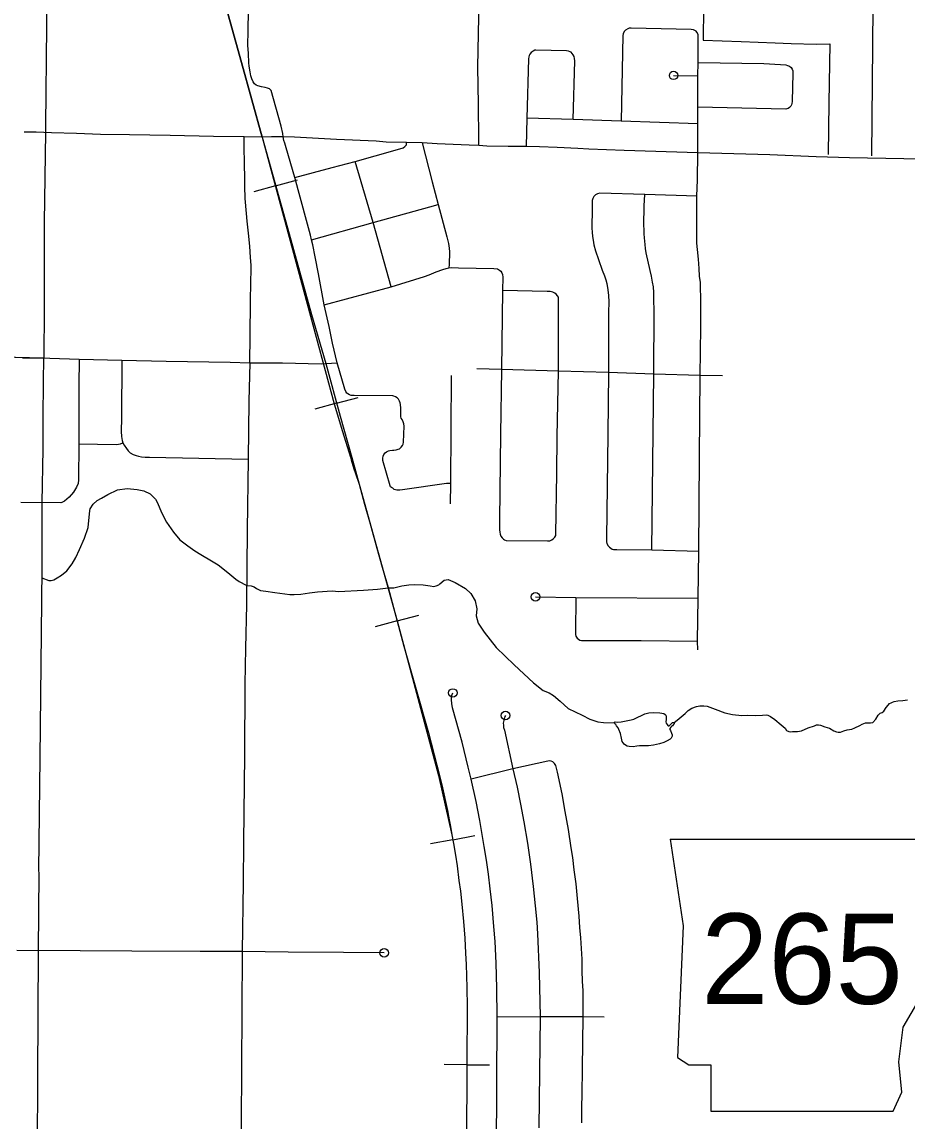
# Model space of a CAD drawing. Extents: x 670147 to 673275, y 705573 to 707613.
# Drawn here: x 671826.6 to 671930, y 706242.1 to 706370.5 of the extents above; entities that cross this region are included whole.
import ezdxf

# ---------------------------------------------------------------- set-up
doc = ezdxf.new("R2010")
doc.units = 0
for name, color, linetype in [('15', 7, 'Continuous'), ('21', 7, 'Continuous'), ('33', 7, 'Continuous'), ('35', 7, 'Continuous'), ('40', 7, 'Continuous'), ('6', 7, 'Continuous')]:
    doc.layers.add(name, color=color, linetype=linetype)

msp = doc.modelspace()

# ---------------------------------------------------------------- linework, layer by layer
at = {"layer": '15'}
for points in [[(671829.13, 706331.23), (671824.13, 706331.36), (671824.19, 706337.01), (671824.19, 706347.17), (671824.33, 706357.67), (671824.34, 706358.49), (671824.43, 706370.07), (671824.53, 706380.21), (671824.55, 706384.32), (671824.62, 706395.26), (671824.68, 706403.35), (671824.75, 706411.17), (671824.87, 706422.02), (671824.93, 706433.41)], [(671829.93, 706433.33), (671829.87, 706421.98), (671829.75, 706411.12), (671829.68, 706403.31), (671829.62, 706395.23), (671829.55, 706384.29), (671829.53, 706380.18), (671829.43, 706370.03), (671829.34, 706358.43), (671829.32, 706357.59), (671829.19, 706347.14), (671829.19, 706336.98), (671829.13, 706331.23)], [(671829.13, 706331.23), (671824.15, 706331.36), (671824.06, 706324.24), (671824.05, 706320.63), (671823.96, 706314.39), (671823.95, 706312.25), (671823.93, 706306.66), (671823.87, 706299.14), (671823.72, 706284.56), (671823.57, 706271.32), (671823.58, 706271.01), (671823.5, 706261.99), (671823.44, 706247.19), (671823.4, 706238.79)], [(671828.4, 706238.76), (671828.44, 706247.16), (671828.5, 706261.96), (671828.58, 706271.04), (671828.57, 706271.34), (671828.72, 706284.51), (671828.87, 706299.09), (671828.93, 706306.63), (671828.95, 706312.23), (671828.96, 706314.34), (671829.05, 706320.59), (671829.06, 706324.2), (671829.11, 706328.51), (671829.13, 706331.23)]]:
    msp.add_lwpolyline(points, dxfattribs=at)
at = {"layer": '21'}
for p, q in [((671902.29, 706275.01), (671903.81, 706264.86)), ((671903.81, 706264.86), (671903.14, 706249.47)), ((671929.53, 706253.02), (671931.39, 706256.23)), ((671929.02, 706248.96), (671929.53, 706253.02)), ((671903.14, 706249.47), (671904.49, 706248.62)), ((671904.49, 706248.62), (671907.03, 706248.62)), ((671907.03, 706248.62), (671907.03, 706243.21)), ((671929.36, 706245.41), (671929.02, 706248.96)), ((671928.34, 706243.21), (671929.36, 706245.41)), ((671907.03, 706243.21), (671928.34, 706243.21))]:
    msp.add_line(p, q, dxfattribs=at)
msp.add_lwpolyline([(671902.29, 706275.01), (671932.72, 706275)], dxfattribs=at)
at = {"layer": '33'}
for points in [[(671879.95, 706356.08), (671879.95, 706356.79), (671879.89, 706360.91), (671879.85, 706365.25), (671879.97, 706373.13)], [(671857.11, 706357.1), (671857.04, 706357.48), (671856.84, 706358.36), (671855.68, 706362.5), (671855.51, 706362.7), (671855.28, 706362.8), (671854.99, 706362.85), (671854.55, 706362.93), (671854.15, 706363.04), (671853.94, 706363.12), (671853.74, 706363.29), (671853.57, 706363.53), (671853.42, 706363.88), (671853.33, 706364.22), (671853.24, 706364.69), (671853.12, 706365.36), (671853.08, 706365.74), (671853.04, 706366.83), (671852.98, 706367.8), (671853.02, 706369.45), (671853.06, 706371.89)], [(671905.51, 706355.22), (671905.52, 706358.63), (671905.54, 706360.57), (671905.52, 706364.24), (671905.57, 706365.77), (671905.57, 706369.04), (671905.43, 706369.35), (671905.34, 706369.46), (671905.01, 706369.59), (671904.73, 706369.64), (671897.75, 706369.81), (671897.51, 706369.79), (671897.35, 706369.72), (671897.09, 706369.58), (671896.94, 706369.41), (671896.81, 706369.15), (671896.78, 706368.94), (671896.59, 706358.92)], [(671890.96, 706359.11), (671891.17, 706365.99), (671891.14, 706366.27), (671891.07, 706366.5), (671890.96, 706366.7), (671890.86, 706366.84), (671890.72, 706366.98), (671890.6, 706367.05), (671890.44, 706367.12), (671890.18, 706367.15), (671886.62, 706367.24), (671886.49, 706367.22), (671886.28, 706367.13), (671886.06, 706366.96), (671885.89, 706366.75), (671885.82, 706366.61), (671885.77, 706366.43), (671885.74, 706366.21), (671885.54, 706359.26), (671885.48, 706355.96)], [(671905.57, 706365.77), (671913.22, 706365.65), (671915.2, 706365.57), (671915.82, 706365.53), (671916.02, 706365.45), (671916.22, 706365.35), (671916.41, 706365.2), (671916.54, 706365), (671916.61, 706364.8), (671916.64, 706364.54), (671916.56, 706361.21), (671916.52, 706360.98), (671916.46, 706360.83), (671916.39, 706360.7), (671916.22, 706360.51), (671916.09, 706360.42), (671915.94, 706360.36), (671915.8, 706360.32), (671905.54, 706360.57)], [(671902.7, 706364.28), (671905.52, 706364.24)], [(671905.52, 706358.63), (671896.59, 706358.92), (671890.96, 706359.11), (671885.54, 706359.26)], [(671933.84, 706354.44), (671923.23, 706354.66), (671920.67, 706354.72), (671919.33, 706354.77), (671913.93, 706354.99), (671905.51, 706355.22), (671896.92, 706355.5), (671892.79, 706355.67), (671891.53, 706355.75), (671889.08, 706355.86), (671887.05, 706355.91), (671885.48, 706355.96), (671883.38, 706355.96), (671880.9, 706356.02), (671879.95, 706356.08), (671878.81, 706356.11), (671875.1, 706356.29), (671873.32, 706356.38), (671871.51, 706356.42), (671869.14, 706356.49), (671867.94, 706356.58), (671863.33, 706356.78), (671858.43, 706357.07), (671857.11, 706357.1), (671855.74, 706357.09), (671854.61, 706357.04), (671852.53, 706357.09), (671848.95, 706357.13), (671843.91, 706357.25), (671839.13, 706357.32), (671835.74, 706357.37), (671832.97, 706357.48), (671830.05, 706357.55), (671828.23, 706357.63), (671826.83, 706357.63)], [(671853.18, 706330.68), (671853.22, 706333.82), (671853.26, 706337.84), (671853.33, 706340.1), (671853.36, 706341.6), (671853.34, 706342.1), (671853.29, 706343), (671853.2, 706344.3), (671853.04, 706345.82), (671852.89, 706347.24), (671852.69, 706349.47), (671852.67, 706349.87), (671852.67, 706350.29), (671852.63, 706350.96), (671852.6, 706352.46), (671852.58, 706353.74), (671852.52, 706356.17), (671852.53, 706357.09)], [(671863.4, 706330.68), (671862.84, 706332.99), (671862.45, 706334.91), (671861.9, 706337.44), (671861.23, 706341.1), (671860.82, 706343.07), (671860.54, 706344.46), (671860.42, 706345.07), (671860.27, 706345.62), (671859.83, 706347.33), (671858.46, 706352.36), (671857.44, 706355.83), (671857.27, 706356.36), (671857.19, 706356.65), (671857.11, 706357.1)], [(671858.46, 706352.36), (671862.82, 706353.5), (671865.52, 706354.23), (671870.17, 706355.53), (671871.1, 706355.83), (671871.31, 706355.95), (671871.5, 706356.16), (671871.51, 706356.42)], [(671873.32, 706356.38), (671874.49, 706351.84), (671875.2, 706349.19), (671876.2, 706345.42), (671876.41, 706344.63), (671876.5, 706344.08), (671876.51, 706343.67), (671876.53, 706343.21), (671876.5, 706342.58), (671876.48, 706342.18), (671876.45, 706341.78)], [(671905.54, 706297.12), (671905.5, 706298.15), (671905.56, 706303.17), (671905.63, 706308.66), (671905.72, 706319.6), (671905.8, 706329.18), (671905.86, 706334.82), (671905.87, 706336.74), (671905.87, 706337.65), (671905.86, 706338.44), (671905.85, 706339.29), (671905.82, 706340.08), (671905.74, 706340.82), (671905.67, 706341.7), (671905.59, 706342.79), (671905.5, 706343.91), (671905.43, 706344.67), (671905.42, 706345.21), (671905.41, 706345.93), (671905.41, 706346.61), (671905.41, 706347.39), (671905.42, 706348.22), (671905.43, 706350.18), (671905.47, 706352.09), (671905.51, 706355.22)], [(671869.69, 706339.55), (671867.61, 706347.07), (671865.52, 706354.23)], [(671905.43, 706350.18), (671899.32, 706350.36), (671894.08, 706350.5), (671893.82, 706350.44), (671893.58, 706350.3), (671893.39, 706350.13), (671893.26, 706349.9), (671893.2, 706349.65), (671893.19, 706349.39), (671893.17, 706348.71), (671893.15, 706346.41), (671893.17, 706345.95), (671893.21, 706345.45), (671893.3, 706345.02), (671893.38, 706344.48), (671893.56, 706343.78), (671893.93, 706342.75), (671894.37, 706341.53), (671894.63, 706340.84), (671894.78, 706340.38), (671894.89, 706339.94), (671895.01, 706339.22), (671895.1, 706338.56), (671895.12, 706337.81), (671895.1, 706336.57), (671895.09, 706333.58), (671895.09, 706329.56), (671895, 706322.36), (671894.87, 706310.13), (671894.87, 706309.75), (671894.91, 706309.55), (671895.04, 706309.29), (671895.2, 706309.13), (671895.51, 706308.88), (671895.69, 706308.84), (671896.05, 706308.84), (671900.16, 706308.83), (671905.63, 706308.66)], [(671860.42, 706345.07), (671867.61, 706347.07), (671874.24, 706348.92), (671875.2, 706349.19)], [(671900.16, 706308.83), (671900.39, 706329.36), (671900.42, 706336.8), (671900.4, 706338.03), (671900.39, 706338.9), (671900.34, 706339.57), (671900.25, 706340.12), (671900.13, 706340.8), (671899.97, 706341.47), (671899.49, 706343.55), (671899.4, 706344.04), (671899.36, 706344.5), (671899.32, 706344.89), (671899.28, 706345.28), (671899.27, 706345.74), (671899.24, 706346.25), (671899.23, 706346.74), (671899.27, 706349.05), (671899.32, 706350.36)], [(671861.9, 706337.44), (671869.69, 706339.55), (671873.6, 706340.76), (671874.15, 706340.97), (671874.96, 706341.31), (671875.75, 706341.57), (671876.13, 706341.72), (671876.45, 706341.78), (671876.76, 706341.81), (671877.57, 706341.78), (671881.7, 706341.72), (671882.11, 706341.67), (671882.37, 706341.53), (671882.52, 706341.38), (671882.64, 706341.19), (671882.71, 706341), (671882.75, 706340.71), (671882.73, 706339.14), (671882.61, 706329.9)], [(671882.61, 706329.9), (671882.49, 706322.34), (671882.38, 706312.32), (671882.35, 706311.15), (671882.39, 706310.89), (671882.42, 706310.67), (671882.53, 706310.41), (671882.66, 706310.22), (671882.81, 706310.08), (671882.96, 706309.98), (671883.13, 706309.93), (671887.95, 706309.87), (671888.23, 706309.89), (671888.46, 706309.99), (671888.66, 706310.13), (671888.82, 706310.3), (671888.93, 706310.51), (671888.94, 706310.67), (671889.05, 706317.76), (671889.08, 706322.05), (671889.24, 706329.7), (671889.25, 706334.74), (671889.27, 706338.15), (671889.24, 706338.35), (671889.14, 706338.52), (671888.98, 706338.7), (671888.84, 706338.83), (671888.58, 706338.95), (671888.29, 706339), (671887.91, 706339.03), (671882.73, 706339.14)], [(671826.63, 706331.25), (671829.84, 706331.21), (671833.27, 706331.12), (671838.24, 706331), (671843.44, 706330.89), (671850.91, 706330.76), (671853.19, 706330.68), (671857.01, 706330.67), (671861.53, 706330.55), (671862.06, 706330.59), (671863.4, 706330.68)], [(671833.27, 706331.12), (671833.24, 706328.02), (671833.21, 706321.21), (671833.2, 706317.01), (671833.14, 706316.57), (671832.94, 706316.15), (671832.61, 706315.57), (671832.08, 706314.96), (671831.56, 706314.5), (671831.24, 706314.35), (671831.11, 706314.32), (671826.46, 706314.37)], [(671838.24, 706331), (671838.22, 706324.26), (671838.19, 706322.65), (671838.21, 706322.07), (671838.3, 706321.62), (671838.37, 706321.33), (671838.53, 706321.05), (671838.78, 706320.65), (671838.98, 706320.38), (671839.23, 706320.17), (671839.59, 706319.96), (671839.92, 706319.83), (671840.19, 706319.76), (671840.54, 706319.71), (671840.99, 706319.67), (671841.48, 706319.66), (671853.01, 706319.43)], [(671853.19, 706330.68), (671853.1, 706326.21), (671853.01, 706319.43), (671852.89, 706311.16), (671852.81, 706302.38), (671852.69, 706297.32), (671852.63, 706293.1), (671852.57, 706284.83), (671852.47, 706274.63), (671852.41, 706269.89), (671852.32, 706261.85), (671852.28, 706254.93), (671852.18, 706241.7), (671852.1, 706224.64)], [(671876.63, 706316.59), (671876.17, 706316.57), (671871.04, 706315.83), (671870.73, 706315.81), (671870.52, 706315.78), (671870.36, 706315.79), (671870.22, 706315.82), (671870.07, 706315.89), (671869.92, 706316.01), (671869.75, 706316.12), (671869.64, 706316.2), (671869.59, 706316.3), (671868.75, 706319.28), (671868.72, 706319.52), (671868.77, 706319.77), (671868.86, 706319.98), (671869.01, 706320.15), (671869.17, 706320.29), (671869.4, 706320.4), (671869.56, 706320.44), (671869.85, 706320.48), (671870.03, 706320.47), (671870.31, 706320.51), (671870.52, 706320.57), (671870.7, 706320.63), (671870.89, 706320.81), (671871.05, 706321.02), (671871.11, 706321.18), (671871.13, 706321.41), (671871.23, 706323.28), (671871.18, 706323.54), (671871.1, 706323.78), (671870.99, 706324.04), (671870.88, 706324.2), (671870.82, 706324.38), (671870.84, 706324.75), (671870.84, 706325.39), (671870.79, 706325.79), (671870.76, 706326), (671870.7, 706326.21), (671870.58, 706326.43), (671870.41, 706326.6), (671870.22, 706326.71), (671870.03, 706326.79), (671869.89, 706326.82), (671865.38, 706326.86), (671865.05, 706326.87), (671864.84, 706326.93), (671864.64, 706327.05), (671864.54, 706327.15), (671864.41, 706327.33), (671864.29, 706327.62), (671863.4, 706330.68)], [(671908.39, 706329.15), (671905.8, 706329.18), (671900.39, 706329.36), (671895.09, 706329.56), (671889.24, 706329.7), (671882.61, 706329.9), (671879.72, 706329.98)], [(671876.71, 706329.19), (671876.63, 706316.59), (671876.61, 706314.2)], [(671833.21, 706321.21), (671837.59, 706321.15), (671837.87, 706321.18), (671838.08, 706321.2), (671838.37, 706321.33)], [(671886.57, 706303.32), (671891.28, 706303.25), (671905.56, 706303.17)], [(671891.28, 706303.25), (671891.22, 706299.18), (671891.25, 706298.92), (671891.29, 706298.73), (671891.42, 706298.51), (671891.58, 706298.37), (671891.74, 706298.26), (671891.92, 706298.21), (671892.14, 706298.21), (671898.89, 706298.22), (671905.5, 706298.15)], [(671882, 706238.41), (671882.09, 706254.19), (671882.05, 706257.57), (671881.98, 706260.5), (671881.86, 706263.02), (671881.7, 706264.81), (671881.49, 706267.26), (671881.28, 706269.19), (671881.06, 706270.92), (671880.83, 706272.56), (671880.58, 706274.13), (671880.08, 706277.17), (671879.63, 706279.39), (671879.04, 706282.03), (671878.72, 706283.42), (671877.99, 706286.33), (671876.86, 706290.37), (671876.78, 706290.87), (671876.75, 706291.29), (671876.77, 706291.69), (671876.84, 706291.92), (671876.9, 706292.09)], [(671883.05, 706289.46), (671882.99, 706289.32), (671882.86, 706288.86), (671882.8, 706288.55), (671882.81, 706288.31), (671882.84, 706288.07), (671882.93, 706287.74), (671883.92, 706283.23), (671884.42, 706281.08), (671884.82, 706279.11), (671885.2, 706277.04), (671885.63, 706274.52), (671885.99, 706272.08), (671886.3, 706269.45), (671886.53, 706267.19), (671886.71, 706265.28), (671886.8, 706263.95), (671887.01, 706259.4), (671887.12, 706254.23), (671886.97, 706241.26)], [(671891.99, 706241.84), (671891.99, 706243.7), (671892.01, 706245.16), (671892.05, 706248.19), (671892.14, 706254.23), (671892.12, 706255.37), (671892.12, 706257.31), (671892.07, 706258.38), (671892.03, 706259.65), (671892, 706260.99), (671891.92, 706262.2), (671891.85, 706263.45), (671891.76, 706264.66), (671891.66, 706265.98), (671891.48, 706268.06), (671891.3, 706269.76), (671891.09, 706271.43), (671890.93, 706272.84), (671890.75, 706273.99), (671890.44, 706276.11), (671890.05, 706278.23), (671889.69, 706280.3), (671889.15, 706282.84), (671888.95, 706283.6), (671888.77, 706283.84), (671888.59, 706284.02), (671888.39, 706284.13), (671888.19, 706284.16), (671887.99, 706284.13), (671883.92, 706283.23), (671879.04, 706282.03)], [(671868.89, 706261.71), (671864.14, 706261.74), (671857.67, 706261.8), (671852.32, 706261.85), (671847.39, 706261.86), (671839.41, 706261.9), (671833.37, 706261.94), (671826, 706261.97)], [(671894.58, 706254.2), (671892.14, 706254.23), (671887.12, 706254.23), (671882.09, 706254.19)]]:
    msp.add_lwpolyline(points, dxfattribs=at)
for centre in [(671902.7, 706364.28), (671886.57, 706303.32), (671876.9, 706292.09), (671883.05, 706289.46), (671868.89, 706261.71)]:
    msp.add_circle(centre, 0.5, dxfattribs=at)
at = {"layer": '35'}
for points in [[(671828.92, 706305.54), (671829.73, 706305.23), (671830.01, 706305.23), (671830.29, 706305.32), (671830.71, 706305.55), (671831.22, 706305.85), (671831.84, 706306.38), (671832.44, 706307.2), (671832.86, 706307.94), (671833.31, 706308.84), (671833.87, 706310.18), (671834.3, 706311.45), (671834.4, 706312.25), (671834.48, 706312.99), (671834.52, 706313.41), (671834.56, 706313.63), (671834.9, 706314.16), (671835.35, 706314.58), (671835.86, 706314.87), (671836.62, 706315.29), (671837.74, 706315.83), (671838.89, 706316), (671840.04, 706315.87), (671840.83, 706315.71), (671841.57, 706315.36), (671842.2, 706314.75), (671842.41, 706314.31), (671842.88, 706313.18), (671843.45, 706312.06), (671844.28, 706310.88), (671845.01, 706309.99), (671845.95, 706309.28), (671846.79, 706308.7), (671847.49, 706308.26), (671848.71, 706307.55), (671849.51, 706307.08), (671850.63, 706306.19), (671851.56, 706305.41), (671851.97, 706305.11), (671852.78, 706304.69), (671852.91, 706304.65), (671853.37, 706304.6), (671853.71, 706304.48), (671853.99, 706304.31), (671854.45, 706304.07), (671855.08, 706303.97), (671856.11, 706303.84), (671857.89, 706303.61), (671858.38, 706303.58), (671859.14, 706303.65), (671860.18, 706303.8), (671861.12, 706303.91), (671861.69, 706303.94), (671862.25, 706303.97), (671862.85, 706304.03), (671863.55, 706303.96), (671866.49, 706304.12), (671868.13, 706304.23), (671869.36, 706304.36), (671870.01, 706304.38), (671870.94, 706304.63), (671871.79, 706304.71), (671872.47, 706304.77), (671873.45, 706304.74), (671874.25, 706304.63), (671874.68, 706304.55), (671874.96, 706304.6), (671875.28, 706304.73), (671875.39, 706304.83)], [(671875.39, 706304.83), (671875.91, 706305.26), (671876.38, 706305.34), (671877.19, 706305.02), (671878.39, 706304.3), (671879.03, 706303.71), (671879.52, 706302.87), (671879.7, 706301.94), (671879.64, 706301.09), (671879.87, 706300.25), (671880.57, 706299.2), (671881.97, 706297.42), (671884.09, 706295.39), (671886.33, 706293.29), (671887.47, 706292.39), (671888.17, 706292.1), (671888.68, 706291.78), (671889.43, 706291.14), (671890.39, 706290.27), (671892.02, 706289.51), (671892.93, 706289.02), (671893.86, 706288.7), (671894.52, 706288.64), (671895.76, 706288.61)], [(671902.71, 706288.61), (671903.35, 706289.11), (671904.04, 706289.7), (671904.4, 706290.05), (671904.84, 706290.33), (671905.36, 706290.52), (671905.77, 706290.6), (671906.21, 706290.6), (671906.61, 706290.56), (671907.56, 706290.21), (671908.67, 706289.76), (671909.57, 706289.56), (671910.68, 706289.45), (671911.29, 706289.48), (671912.31, 706289.47), (671913.08, 706289.51), (671913.49, 706289.54), (671913.71, 706289.51), (671914, 706289.35), (671914.52, 706289), (671915.28, 706288.38), (671915.71, 706287.96), (671915.89, 706287.72), (671916.15, 706287.58), (671916.33, 706287.53), (671916.6, 706287.58), (671916.88, 706287.58), (671917.18, 706287.58), (671917.62, 706287.65), (671918.41, 706288), (671919.14, 706288.26), (671919.37, 706288.36), (671919.63, 706288.36), (671919.87, 706288.32), (671920.38, 706288.14), (671920.91, 706287.97), (671921.42, 706287.68), (671921.74, 706287.53), (671921.92, 706287.49), (671922.21, 706287.49), (671922.57, 706287.65), (671922.98, 706287.77), (671923.53, 706287.85), (671923.88, 706288), (671924.46, 706288.28), (671924.74, 706288.46), (671925.1, 706288.58), (671925.45, 706288.61), (671925.69, 706288.61), (671925.98, 706288.64), (671926.3, 706289.03), (671926.59, 706289.51), (671926.81, 706289.73), (671927.05, 706289.8), (671927.27, 706289.98), (671927.52, 706290.4), (671927.74, 706290.66), (671927.9, 706290.84), (671928.09, 706290.93), (671928.25, 706291.03), (671928.47, 706291.09), (671928.9, 706291.17), (671929.47, 706291.2), (671930.03, 706291.3)], [(671899.77, 706285.9), (671899.1, 706285.9), (671898.71, 706285.9), (671898.4, 706285.86), (671897.97, 706285.81), (671897.52, 706285.83), (671897.26, 706285.89), (671897.07, 706285.97), (671896.92, 706286.09), (671896.7, 706286.41), (671896.61, 706286.8), (671896.48, 706287.34), (671896.31, 706287.8), (671896.22, 706288.02), (671896.03, 706288.26), (671895.95, 706288.42), (671895.82, 706288.49), (671895.78, 706288.55), (671895.76, 706288.61), (671895.81, 706288.67), (671895.88, 706288.72), (671896.16, 706288.69), (671896.57, 706288.71), (671897.15, 706288.83), (671897.73, 706288.93), (671898.07, 706289.03), (671898.51, 706289.26), (671898.96, 706289.47), (671899.35, 706289.65)], [(671899.35, 706289.65), (671899.79, 706289.76), (671900.37, 706289.79), (671901.1, 706289.77), (671901.54, 706289.67), (671901.7, 706289.58), (671901.8, 706289.48), (671901.82, 706289.28), (671901.81, 706288.97), (671901.8, 706288.71), (671901.84, 706288.56), (671901.95, 706288.4), (671902.03, 706288.27), (671902.08, 706288.23), (671902.16, 706288.26), (671902.3, 706288.36), (671902.4, 706288.5), (671902.58, 706288.64), (671902.68, 706288.64), (671902.71, 706288.61), (671902.75, 706288.55), (671902.75, 706288.49), (671902.68, 706288.4), (671902.56, 706288.26), (671902.47, 706288.18), (671902.37, 706288.09), (671902.26, 706287.94), (671902.26, 706287.83), (671902.35, 706287.7), (671902.47, 706287.39), (671902.54, 706287.19), (671902.51, 706287.02), (671902.4, 706286.8), (671902.29, 706286.67), (671901.96, 706286.49), (671901.54, 706286.31), (671901.04, 706286.14), (671900.36, 706285.98), (671899.77, 706285.9)]]:
    msp.add_lwpolyline(points, dxfattribs=at)
at = {"layer": '40'}
for p, q in [((671856.21, 706351.37), (671858.75, 706352.08)), ((671856.21, 706351.37), (671853.66, 706350.66)), ((671863.33, 706325.95), (671865.87, 706326.64)), ((671863.33, 706325.95), (671860.78, 706325.25)), ((671870.4, 706300.51), (671867.85, 706299.82)), ((671870.4, 706300.51), (671872.95, 706301.2)), ((671876.9, 706274.94), (671874.3, 706274.46)), ((671876.9, 706274.94), (671879.49, 706275.42)), ((671878.54, 706248.64), (671875.9, 706248.65)), ((671878.54, 706248.64), (671881.18, 706248.62))]:
    msp.add_line(p, q, dxfattribs=at)
for points in [[(671854.63, 706357.05), (671852.22, 706365.78), (671850.24, 706372.9)], [(671850.24, 706372.9), (671852.22, 706365.78), (671854.63, 706357.05)], [(671854.63, 706357.05), (671857.58, 706346.45), (671860.42, 706336.33), (671862.06, 706330.59), (671863.74, 706324.46), (671865.11, 706319.6), (671865.96, 706316.5), (671866.61, 706314.17), (671867.25, 706311.87), (671868.04, 706309.01), (671868.65, 706306.8), (671869.35, 706304.4), (671871.2, 706297.57), (671874.07, 706287.42), (671875.06, 706283.65), (671875.63, 706281.35), (671876.27, 706278.35)], [(671854.63, 706357.05), (671863.06, 706325.87), (671864.03, 706322.66), (671864.95, 706319.64), (671865.05, 706319.33), (671865.34, 706318.29), (671865.54, 706317.76), (671865.96, 706316.5)], [(671865.96, 706316.5), (671870.4, 706300.51), (671875.24, 706282.43), (671876.79, 706275.51), (671876.98, 706274.48), (671877.21, 706273.11), (671877.4, 706271.9), (671877.63, 706270.16), (671877.79, 706268.94), (671877.95, 706267.41), (671878.16, 706265.36), (671878.3, 706263.41), (671878.4, 706261.67), (671878.47, 706260.34), (671878.51, 706259.03), (671878.56, 706257.61), (671878.57, 706255.42), (671878.54, 706248.72), (671878.49, 706239.27)], [(671876.27, 706278.35), (671876.48, 706277.27), (671876.64, 706276.47), (671876.79, 706275.51), (671876.98, 706274.48), (671877.21, 706273.11), (671877.4, 706271.9), (671877.63, 706270.16), (671877.79, 706268.94), (671877.95, 706267.41), (671878.16, 706265.36), (671878.3, 706263.41), (671878.4, 706261.67), (671878.47, 706260.34), (671878.51, 706259.03), (671878.56, 706257.61), (671878.57, 706255.42), (671878.54, 706248.72), (671878.49, 706239.27)]]:
    msp.add_lwpolyline(points, dxfattribs=at)
at = {"layer": '6'}
for points in [[(671907.5, 706485.1), (671907.16, 706459.92), (671907.04, 706453.5), (671907, 706451.76), (671906.93, 706448.09), (671906.78, 706440.69), (671906.64, 706433.47), (671906.43, 706407.74), (671906.31, 706394.57), (671906.24, 706381.46), (671906.18, 706372.22), (671906.16, 706368.39), (671908.37, 706368.32), (671910.58, 706368.24), (671912.58, 706368.16), (671914.56, 706368.09), (671916.43, 706368.02), (671919.36, 706367.91), (671920.93, 706367.97), (671920.82, 706361.07), (671920.74, 706355.02)], [(671925.86, 706354.86), (671925.95, 706367.79), (671925.99, 706372.35), (671926.19, 706378.56), (671928.44, 706378.53), (671929.79, 706378.46)]]:
    msp.add_lwpolyline(points, dxfattribs=at)

# ---------------------------------------------------------------- texts
at = {"layer": '21'}
msp.add_text('265', height=10.56, dxfattribs=at).set_placement((671905.91, 706255.75))

doc.saveas('drawing.dxf')
